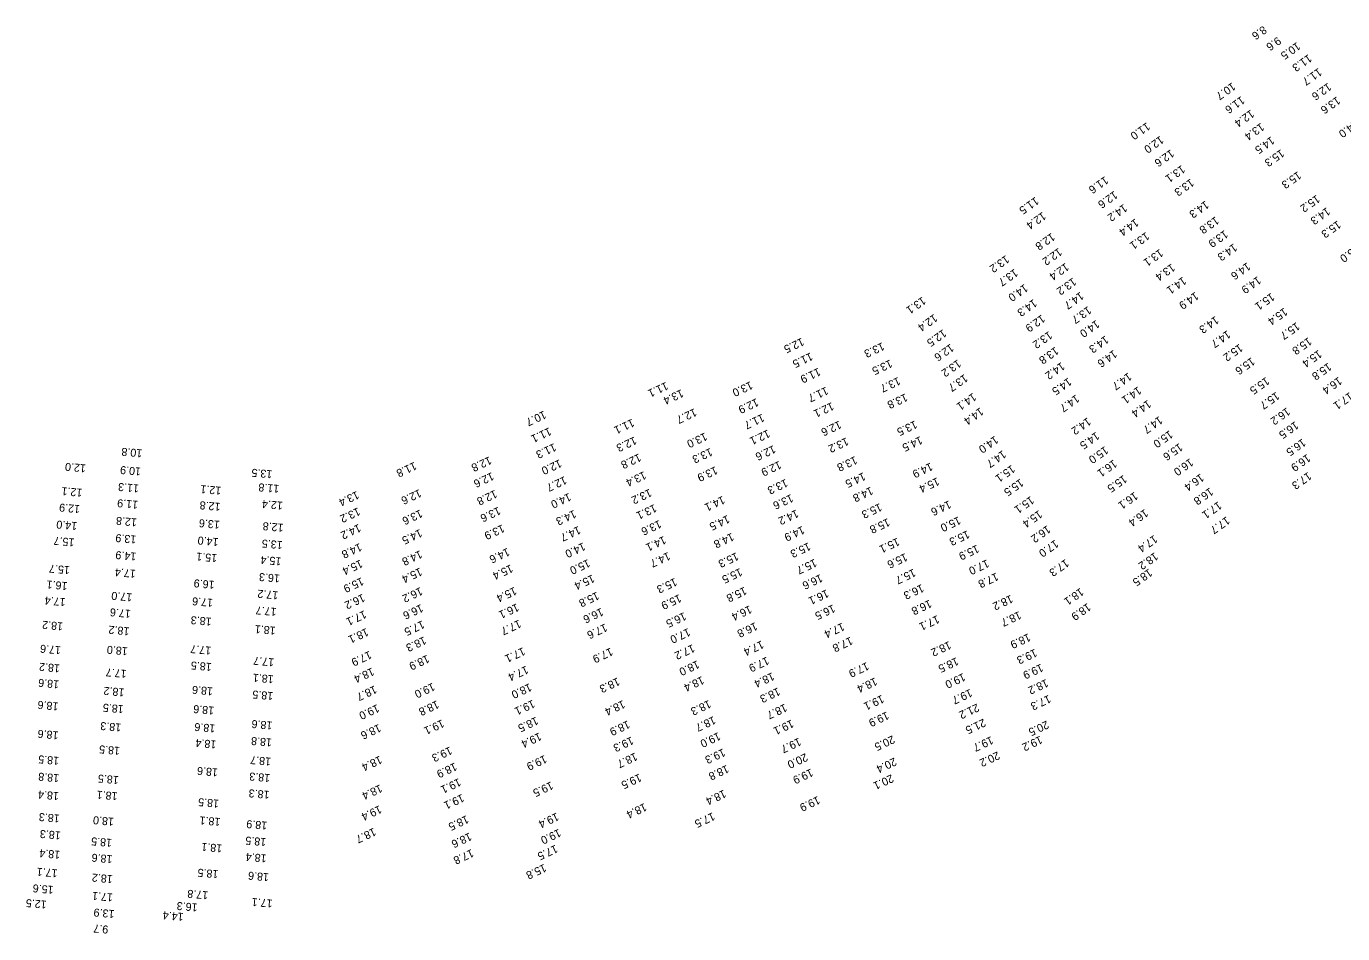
# Model space of a CAD drawing. Extents: x 1023796 to 1112670, y 656573 to 837340.
# Drawn here: x 1034979 to 1035801, y 779229 to 779796 of the extents above; entities that cross this region are included whole.
import ezdxf

# ---------------------------------------------------------------- set-up
doc = ezdxf.new("R2010")
doc.units = 0
doc.layers.add('V-TOPO-SOUN', color=7, linetype='Continuous')

msp = doc.modelspace()

# ---------------------------------------------------------------- texts
at = {"layer": 'V-TOPO-SOUN'}
for s, rotation, p in [('8.6', 215, (1035751.06, 779796.74)), ('9.6', 215, (1035760.06, 779789.9)), ('10.5 ', 215, (1035772.13, 779786.54)), ('11.3 ', 215, (1035779.34, 779778.96)), ('11.7 ', 215, (1035785.61, 779770.38)), ('10.7 ', 215, (1035731.68, 779761.34)), ('12.6 ', 215, (1035791.53, 779761.09)), ('11.6 ', 215, (1035737.39, 779752.78)), ('13.6 ', 215, (1035797.09, 779752.59)), ('12.4 ', 215, (1035743.32, 779744.34)), ('11.0 ', 215, (1035678.3, 779736.4)), ('13.4 ', 215, (1035749.59, 779736.05)), ('14.0 ', 215, (1035808.39, 779737.71)), ('12.0 ', 215, (1035686.8, 779728.01)), ('14.5 ', 215, (1035756.04, 779727.62)), ('12.6 ', 215, (1035693.31, 779719.51)), ('15.3 ', 215, (1035762.12, 779719.61)), ('13.1 ', 215, (1035700.16, 779709.7)), ('11.6 ', 215, (1035652.22, 779702.75)), ('13.3 ', 215, (1035705.75, 779701.23)), ('15.3 ', 215, (1035772.7, 779705.84)), ('12.6 ', 215, (1035658.01, 779693.58)), ('11.5 ', 215, (1035608.78, 779689.86)), ('14.2 ', 215, (1035663.98, 779685.4)), ('14.3 ', 215, (1035715, 779687.45)), ('15.2 ', 215, (1035784.37, 779691.11)), ('12.4 ', 215, (1035613.25, 779680.46)), ('14.4 ', 215, (1035671.15, 779676.26)), ('13.8 ', 215, (1035721.33, 779677.65)), ('14.3 ', 215, (1035790.76, 779683.35)), ('13.1 ', 215, (1035677.84, 779667.87)), ('13.9 ', 215, (1035726.96, 779669.1)), ('15.3 ', 215, (1035797.51, 779675.07)), ('12.8 ', 215, (1035618.89, 779667.39)), ('14.3 ', 215, (1035732.65, 779660.73)), ('15.0 ', 215, (1035809.15, 779659.81)), ('13.2 ', 215, (1035590.31, 779653.42)), ('12.2 ', 215, (1035623.32, 779657.99)), ('13.1 ', 215, (1035686.47, 779657.33)), ('13.7 ', 215, (1035595.77, 779644.96)), ('12.4 ', 215, (1035627.6, 779648.62)), ('13.4 ', 215, (1035693.87, 779648.21)), ('14.6 ', 215, (1035741.01, 779648.91)), ('14.0 ', 215, (1035601.99, 779635.43)), ('13.2 ', 215, (1035632.23, 779639.39)), ('14.1 ', 215, (1035700.92, 779639.97)), ('14.9 ', 215, (1035747.59, 779640.27)), ('13.1 ', 215, (1035538.23, 779627.52)), ('14.7 ', 215, (1035636.87, 779630.53)), ('14.9 ', 215, (1035708.59, 779630.47)), ('15.1 ', 215, (1035756.08, 779629.89)), ('14.3 ', 215, (1035607.64, 779626.01)), ('13.7 ', 215, (1035641.6, 779621.56)), ('15.4 ', 215, (1035764.1, 779620.59)), ('12.4 ', 215, (1035545.49, 779616.68)), ('12.9 ', 215, (1035612.7, 779616.31)), ('14.0 ', 215, (1035646.7, 779612.92)), ('14.3 ', 215, (1035721.2, 779615.4)), ('15.7 ', 215, (1035771.8, 779611.56)), ('12.5 ', 215, (1035551.09, 779607.16)), ('13.2 ', 215, (1035617.22, 779605.99)), ('14.3 ', 215, (1035652.44, 779603.17)), ('14.7 ', 215, (1035728.58, 779606.49)), ('15.8 ', 215, (1035779.28, 779602.12)), ('12.5 ', 205, (1035462.95, 779601.76)), ('13.3 ', 205, (1035513.13, 779598.91)), ('12.6 ', 215, (1035555.75, 779598.1)), ('13.8 ', 215, (1035621.17, 779596.23)), ('14.6 ', 215, (1035657.66, 779594.25)), ('15.2 ', 215, (1035736.22, 779598.03)), ('15.4 ', 215, (1035785.57, 779594.23)), ('11.5 ', 205, (1035468.4, 779592.57)), ('13.5 ', 205, (1035518.04, 779588.15)), ('13.2 ', 215, (1035560.26, 779588.27)), ('14.2 ', 215, (1035625.03, 779586.62)), ('15.6 ', 215, (1035743.75, 779589.63)), ('15.8 ', 215, (1035791.62, 779586.23)), ('11.9 ', 205, (1035473.25, 779582.99)), ('13.7 ', 205, (1035523.09, 779577.23)), ('13.7 ', 215, (1035564.44, 779579.12)), ('14.7 ', 215, (1035666.83, 779580.13)), ('15.5 ', 215, (1035752.81, 779577.34)), ('16.4 ', 215, (1035798.14, 779577.41)), ('11.1 ', 205, (1035378.05, 779574.15)), ('13.4 ', 205, (1035387.65, 779569.6)), ('13.0 ', 205, (1035430.84, 779574.57)), ('11.7 ', 205, (1035478.03, 779571.15)), ('14.5 ', 215, (1035629.28, 779576.91)), ('14.1 ', 215, (1035672.87, 779571.42)), ('12.9 ', 205, (1035434.53, 779563.94)), ('12.1 ', 205, (1035481.58, 779561.5)), ('13.8 ', 205, (1035527.57, 779566.98)), ('14.1 ', 215, (1035569.74, 779567.4)), ('14.7 ', 215, (1035634.11, 779566.36)), ('14.4 ', 215, (1035678.97, 779563.03)), ('15.7 ', 215, (1035759.11, 779568.04)), ('17.1 ', 215, (1035805.04, 779567.85)), ('10.7 ', 205, (1035301.87, 779556.2)), ('12.7 ', 205, (1035395.87, 779557.7)), ('11.7 ', 205, (1035438.16, 779554.25)), ('14.4 ', 215, (1035574.28, 779558.3)), ('14.7 ', 215, (1035686.13, 779552.89)), ('16.2 ', 215, (1035765.78, 779558.27)), ('11.1 ', 205, (1035305.13, 779545.76)), ('11.1 ', 205, (1035356.95, 779551.14)), ('12.1 ', 205, (1035441.66, 779544.4)), ('12.6 ', 205, (1035486.22, 779549.93)), ('13.5 ', 205, (1035533.57, 779550.09)), ('14.2 ', 215, (1035641.35, 779552.08)), ('16.5 ', 215, (1035771.01, 779549.67)), ('12.3 ', 205, (1035358.37, 779540.06)), ('13.0 ', 205, (1035402.42, 779542.56)), ('13.2 ', 205, (1035490.72, 779539.53)), ('14.5 ', 205, (1035536.87, 779540.28)), ('14.0 ', 215, (1035583.52, 779540.64)), ('14.5 ', 215, (1035646.64, 779543.08)), ('15.0 ', 215, (1035692.54, 779544.01)), ('16.5 ', 215, (1035775.58, 779538.89)), ('10.8 ', 175, (1035051.18, 779531.82)), ('11.3 ', 205, (1035308.14, 779535.88)), ('12.8 ', 205, (1035361.18, 779529.44)), ('13.3 ', 205, (1035405.75, 779532.92)), ('12.6 ', 205, (1035445.2, 779534.65)), ('13.8 ', 205, (1035496.13, 779527.81)), ('14.7 ', 215, (1035588.36, 779531.58)), ('15.0 ', 215, (1035652.21, 779534.15)), ('15.6 ', 215, (1035698.65, 779535.99)), ('16.9 ', 215, (1035778.49, 779529.22)), ('12.0 ', 175, (1035015.95, 779522.43)), ('10.9 ', 175, (1035050.38, 779520.44)), ('13.5 ', 175, (1035132.39, 779518.73)), ('11.8 ', 205, (1035220.94, 779524.24)), ('12.8 ', 205, (1035267.78, 779527.68)), ('12.0 ', 205, (1035311.6, 779525.79)), ('13.9 ', 205, (1035408.9, 779521.48)), ('12.9 ', 205, (1035448.75, 779524.84)), ('14.9 ', 205, (1035543.3, 779523.76)), ('15.1 ', 215, (1035593.94, 779522.41)), ('16.1 ', 215, (1035657.62, 779525.72)), ('16.0 ', 215, (1035705.33, 779526.54)), ('12.6 ', 205, (1035269.23, 779517.75)), ('12.7 ', 205, (1035314.7, 779515.29)), ('13.4 ', 205, (1035364.32, 779518.38)), ('13.3 ', 205, (1035452.77, 779513.54)), ('14.5 ', 205, (1035501.31, 779517.69)), ('15.4 ', 205, (1035547.43, 779514.53)), ('15.5 ', 215, (1035599.29, 779513.81)), ('15.5 ', 215, (1035663.84, 779516.12)), ('16.4 ', 215, (1035711.94, 779516.98)), ('17.3 ', 215, (1035779.1, 779517.99)), ('12.1 ', 175, (1035013.75, 779507.19)), ('11.3 ', 175, (1035049.11, 779509.85)), ('12.1 ', 175, (1035100.49, 779508.47)), ('11.8 ', 175, (1035136.73, 779509.6)), ('13.4 ', 205, (1035184.99, 779506.05)), ('12.6 ', 205, (1035223.94, 779507.17)), ('12.8 ', 205, (1035271.23, 779506.71)), ('14.0 ', 205, (1035317.44, 779504.79)), ('13.2 ', 205, (1035367.79, 779507.41)), ('13.6 ', 205, (1035456.17, 779504.06)), ('14.8 ', 205, (1035506.04, 779508.69)), ('16.1 ', 215, (1035670.67, 779505.58)), ('16.8 ', 215, (1035717.75, 779508.26)), ('12.9 ', 175, (1035012.29, 779496.98)), ('11.9 ', 175, (1035048.55, 779499.69)), ('12.8 ', 175, (1035100.02, 779498.38)), ('12.4 ', 175, (1035138.93, 779499.13)), ('13.2 ', 205, (1035185.68, 779495.79)), ('13.6 ', 205, (1035273.4, 779496.2)), ('13.1 ', 205, (1035370.85, 779497.82)), ('14.1 ', 205, (1035413.46, 779502.94)), ('15.3 ', 205, (1035511.56, 779498.41)), ('14.6 ', 205, (1035554.8, 779500.13)), ('15.1 ', 215, (1035605.83, 779502.94)), ('17.1 ', 215, (1035723.05, 779499.63)), ('14.0 ', 175, (1035010.54, 779486.38)), ('12.8 ', 175, (1035047.79, 779488.68)), ('13.6 ', 175, (1035099.56, 779487.22)), ('13.6 ', 205, (1035224.62, 779494.45)), ('14.3 ', 205, (1035320.62, 779494.2)), ('13.6 ', 205, (1035373.84, 779487.9)), ('14.5 ', 205, (1035416.47, 779490.98)), ('14.2 ', 205, (1035459.48, 779494.45)), ('15.8 ', 205, (1035516.54, 779489.02)), ('15.0 ', 205, (1035560.8, 779490.15)), ('15.4 ', 215, (1035610.93, 779494.14)), ('16.4 ', 215, (1035677.11, 779494.86)), ('17.7 ', 215, (1035728.12, 779490.2)), ('13.9 ', 175, (1035047.44, 779477.95)), ('12.8 ', 175, (1035139.38, 779485.32)), ('14.2 ', 205, (1035186.16, 779485.44)), ('14.5 ', 205, (1035224.43, 779482.28)), ('13.9 ', 205, (1035275.86, 779485.18)), ('14.7 ', 205, (1035323.39, 779484.16)), ('14.8 ', 205, (1035419.16, 779479.89)), ('14.9 ', 205, (1035463.23, 779484.18)), ('15.3 ', 205, (1035566.31, 779481.46)), ('16.2 ', 215, (1035616.16, 779484.7)), ('17.4 ', 215, (1035682.91, 779478.64)), ('15.7 ', 175, (1035008.8, 779476.2)), ('14.0 ', 175, (1035098.78, 779476.4)), ('13.5 ', 175, (1035138.86, 779474.51)), ('14.8 ', 205, (1035186.75, 779473.48)), ('14.6 ', 205, (1035279.05, 779470.47)), ('14.0 ', 205, (1035326.36, 779473.89)), ('14.1 ', 205, (1035376.74, 779477.94)), ('15.3 ', 205, (1035467.03, 779473.93)), ('15.1 ', 205, (1035522.57, 779476.82)), ('15.9 ', 205, (1035572.23, 779472.43)), ('17.0 ', 215, (1035621.09, 779475.71)), ('14.9 ', 175, (1035047.44, 779467.31)), ('15.1 ', 175, (1035097.93, 779466.32)), ('15.4 ', 175, (1035138.04, 779464.29)), ('15.4 ', 205, (1035187.23, 779463.16)), ('14.8 ', 205, (1035224.44, 779469.01)), ('15.0 ', 205, (1035329.27, 779463.47)), ('14.7 ', 205, (1035379.38, 779467.92)), ('15.3 ', 205, (1035422.02, 779467.72)), ('15.7 ', 205, (1035470.89, 779463.64)), ('15.6 ', 205, (1035527.5, 779467.24)), ('17.0 ', 205, (1035578.48, 779463.27)), ('17.3 ', 215, (1035627.6, 779463.6)), ('18.2 ', 215, (1035683.28, 779467.84)), ('15.7 ', 175, (1035005.93, 779458.83)), ('17.4 ', 175, (1035047.08, 779456.58)), ('16.3 ', 175, (1035137.1, 779453.6)), ('15.4 ', 205, (1035224.4, 779458.13)), ('15.4 ', 205, (1035281.1, 779460.15)), ('15.4 ', 205, (1035332.11, 779453.87)), ('15.5 ', 205, (1035424.31, 779457.9)), ('16.6 ', 205, (1035474.54, 779454.11)), ('15.7 ', 205, (1035532.67, 779457.47)), ('17.8 ', 205, (1035584.32, 779455.04)), ('18.5 ', 215, (1035679.67, 779457.61)), ('16.1 ', 175, (1035004.44, 779448.91)), ('16.9 ', 175, (1035096.34, 779449.67)), ('15.9 ', 205, (1035187.9, 779452.1)), ('16.2 ', 205, (1035224.65, 779445.96)), ('15.4 ', 205, (1035283.42, 779446.13)), ('15.3 ', 205, (1035383.62, 779451.73)), ('15.8 ', 205, (1035427.11, 779446.2)), ('16.3 ', 205, (1035537.76, 779447.84)), ('17.4 ', 175, (1035003.22, 779438.87)), ('17.0 ', 175, (1035044.89, 779441.87)), ('17.6 ', 175, (1035095.34, 779438.43)), ('17.2 ', 175, (1035136.11, 779443.11)), ('16.2 ', 205, (1035188.65, 779441.8)), ('15.8 ', 205, (1035334.93, 779443.09)), ('15.9 ', 205, (1035386.32, 779441.54)), ('16.1 ', 205, (1035478.37, 779444.55)), ('16.8 ', 205, (1035542.66, 779438.12)), ('18.2 ', 205, (1035593.37, 779441.13)), ('18.1 ', 215, (1035636.85, 779445.59)), ('17.6 ', 175, (1035043.98, 779431.55)), ('17.7 ', 175, (1035134.98, 779432.76)), ('17.1 ', 205, (1035189.6, 779431.5)), ('16.6 ', 205, (1035225.05, 779435.36)), ('16.1 ', 205, (1035284.86, 779435.84)), ('16.6 ', 205, (1035337.6, 779433.02)), ('16.5 ', 205, (1035389.33, 779430.33)), ('16.4 ', 205, (1035430.33, 779434.59)), ('16.5 ', 205, (1035482.37, 779435.18)), ('18.7 ', 205, (1035598.57, 779430.96)), ('18.9 ', 215, (1035641.31, 779436.13)), ('18.2 ', 175, (1035001.68, 779423.7)), ('18.2 ', 175, (1035043.14, 779420.63)), ('18.3 ', 175, (1035094.48, 779426.65)), ('18.1 ', 175, (1035134.46, 779421.04)), ('17.5 ', 205, (1035225.87, 779425.2)), ('17.7 ', 205, (1035286.25, 779425.62)), ('17.6 ', 205, (1035340.01, 779423.21)), ('16.8 ', 205, (1035433.82, 779424.06)), ('17.4 ', 205, (1035488.19, 779423.76)), ('17.1 ', 205, (1035547.45, 779428.43)), ('18.1 ', 205, (1035190.91, 779420.43)), ('18.3 ', 205, (1035226.96, 779415.22)), ('17.0 ', 205, (1035391.92, 779420.39)), ('17.8 ', 205, (1035493.34, 779414.98)), ('18.9 ', 205, (1035604.39, 779417.12)), ('17.6 ', 175, (1035000.38, 779408.8)), ('18.0 ', 175, (1035042.08, 779408.17)), ('17.7 ', 175, (1035094.17, 779408.58)), ('17.9 ', 205, (1035192.84, 779406.17)), ('17.1 ', 205, (1035288.74, 779408.42)), ('17.9 ', 205, (1035343.54, 779408.17)), ('17.2 ', 205, (1035394.67, 779410.3)), ('17.4 ', 205, (1035437.78, 779412.64)), ('18.2 ', 205, (1035554.82, 779412.24)), ('19.3 ', 205, (1035608.44, 779407.45)), ('18.2 ', 175, (1034999.72, 779397.48)), ('18.5 ', 175, (1035094.53, 779398.36)), ('17.7 ', 175, (1035133.5, 779401.27)), ('18.9 ', 205, (1035228.89, 779403.7)), ('17.4 ', 205, (1035290.73, 779396.89)), ('18.0 ', 205, (1035397.58, 779400.23)), ('17.9 ', 205, (1035441.07, 779402.52)), ('17.9 ', 205, (1035503.46, 779399.17)), ('18.5 ', 205, (1035559.39, 779402.17)), ('19.9 ', 205, (1035612.29, 779398.12)), ('18.6 ', 175, (1034999.2, 779387.48)), ('17.7 ', 175, (1035041.37, 779394.05)), ('18.1 ', 175, (1035133.22, 779390.68)), ('18.4 ', 205, (1035194.43, 779395.72)), ('18.3 ', 205, (1035347.83, 779389.53)), ('18.4 ', 205, (1035400.5, 779390.35)), ('18.4 ', 205, (1035444.39, 779392.76)), ('18.4 ', 205, (1035508.62, 779389.58)), ('19.0 ', 205, (1035563.71, 779392.31)), ('18.2 ', 205, (1035615.48, 779388.58)), ('18.2 ', 175, (1035040.02, 779382.46)), ('18.6 ', 175, (1035095.29, 779383.14)), ('18.5 ', 175, (1035132.96, 779380.2)), ('18.7 ', 205, (1035196.1, 779384.57)), ('19.0 ', 205, (1035232.35, 779386.25)), ('18.0 ', 205, (1035292.83, 779385.93)), ('18.3 ', 205, (1035448, 779383.3)), ('19.7 ', 205, (1035568, 779382.42)), ('18.6 ', 175, (1034998.8, 779373.71)), ('18.5 ', 175, (1035039.56, 779371.98)), ('18.6 ', 175, (1035096.03, 779371.11)), ('19.0 ', 205, (1035197.63, 779372.8)), ('18.8 ', 205, (1035234.94, 779375.22)), ('19.1 ', 205, (1035294.82, 779375.62)), ('18.4 ', 205, (1035351.14, 779375.37)), ('18.3 ', 205, (1035404.83, 779375.49)), ('18.7 ', 205, (1035452.31, 779373.15)), ('19.1 ', 205, (1035512.88, 779378.67)), ('21.2 ', 205, (1035572.3, 779373.23)), ('17.3 ', 205, (1035617.09, 779378.66)), ('19.1 ', 205, (1035238.17, 779363.37)), ('18.5 ', 205, (1035296.91, 779365.03)), ('18.7 ', 205, (1035407.76, 779365.39)), ('19.9 ', 205, (1035515.95, 779368.3)), ('21.5 ', 205, (1035576.37, 779363.81)), ('18.6 ', 175, (1034998.83, 779355.64)), ('18.3 ', 175, (1035038, 779360.52)), ('18.6 ', 175, (1035096.74, 779359.92)), ('18.6 ', 175, (1035132.44, 779361.76)), ('18.6 ', 205, (1035198.7, 779360.49)), ('19.4 ', 205, (1035298.96, 779355.17)), ('18.9 ', 205, (1035354.16, 779362.72)), ('19.0 ', 205, (1035410.76, 779355.37)), ('19.1 ', 205, (1035456.48, 779363.24)), ('20.5 ', 205, (1035615.78, 779362.59)), ('18.5 ', 175, (1035037.24, 779345.94)), ('18.4 ', 175, (1035097.43, 779349.93)), ('18.8 ', 175, (1035132.13, 779351.17)), ('19.3 ', 205, (1035356.45, 779352.64)), ('19.7 ', 205, (1035461.12, 779351.92)), ('20.5 ', 205, (1035519.55, 779353.36)), ('19.7 ', 205, (1035581.12, 779352.86)), ('19.2 ', 205, (1035611.78, 779353.13)), ('18.5 ', 175, (1034999.21, 779339.72)), ('18.7 ', 175, (1035131.6, 779339.24)), ('18.4 ', 205, (1035199.34, 779340.67)), ('19.3 ', 205, (1035243.11, 779346.39)), ('19.9 ', 205, (1035302.29, 779341.1)), ('18.7 ', 205, (1035358.81, 779342.64)), ('19.3 ', 205, (1035413.73, 779345.22)), ('20.0 ', 205, (1035465.19, 779342.25)), ('20.4 ', 205, (1035520.71, 779339.5)), ('20.2 ', 205, (1035585.15, 779343.33)), ('18.6 ', 175, (1035098.4, 779332.48)), ('18.9 ', 205, (1035246.13, 779336.37)), ('18.8 ', 205, (1035415.94, 779334.93)), ('19.9 ', 205, (1035468.59, 779332.63)), ('18.8 ', 175, (1034999.23, 779328.86)), ('18.5 ', 175, (1035036.47, 779327.72)), ('18.3 ', 175, (1035131.03, 779328.99)), ('18.4 ', 205, (1035199.48, 779322.76)), ('19.1 ', 205, (1035248.66, 779326.66)), ('19.5 ', 205, (1035306.25, 779324.59)), ('19.5 ', 205, (1035361.41, 779329.48)), ('20.1 ', 205, (1035518.84, 779329.03)), ('18.4 ', 175, (1034999.07, 779317.67)), ('18.1 ', 175, (1035035.71, 779317.6)), ('18.5 ', 175, (1035099.08, 779312.98)), ('18.3 ', 175, (1035130.64, 779318.49)), ('19.1 ', 205, (1035250.62, 779316.77)), ('18.4 ', 205, (1035414.22, 779319.45)), ('19.9 ', 205, (1035472.88, 779315.47)), ('19.4 ', 205, (1035199.11, 779309.7)), ('18.4 ', 205, (1035364.65, 779311.08)), ('18.3 ', 175, (1034999.6, 779303.67)), ('18.0 ', 175, (1035033.43, 779301.7)), ('18.1 ', 175, (1035099.96, 779301.56)), ('18.9 ', 175, (1035129.18, 779299.26)), ('18.5 ', 205, (1035253.46, 779303.48)), ('19.4 ', 205, (1035309.75, 779305.1)), ('17.5 ', 205, (1035407.23, 779305.31)), ('18.3 ', 175, (1035000.25, 779293.11)), ('18.5 ', 175, (1035032.27, 779288.48)), ('18.5 ', 175, (1035128.57, 779288.96)), ('18.7 ', 205, (1035195.58, 779295.66)), ('18.6 ', 205, (1035255.34, 779292.66)), ('19.0 ', 205, (1035311.12, 779295)), ('18.4 ', 175, (1034999.89, 779281.04)), ('18.1 ', 175, (1035101.09, 779284.99)), ('17.8 ', 205, (1035256.59, 779282.37)), ('17.5 ', 205, (1035309.08, 779285.04)), ('18.6 ', 175, (1035032.54, 779278.26)), ('18.4 ', 175, (1035128.8, 779278.74)), ('15.8 ', 205, (1035301.94, 779273.09)), ('17.1 ', 175, (1034998.24, 779269.47)), ('18.2 ', 175, (1035032.72, 779265.82)), ('18.5 ', 175, (1035098.71, 779268.91)), ('18.6 ', 175, (1035130.28, 779267.02)), ('15.6 ', 175, (1034995.77, 779259.13)), ('17.8 ', 175, (1035092.32, 779255.74)), ('12.5 ', 175, (1034991.45, 779249.92)), ('17.1 ', 175, (1035032.84, 779254.41)), ('16.3 ', 175, (1035085.73, 779248.12)), ('17.1 ', 175, (1035132.51, 779250.57)), ('13.9 ', 175, (1035033.81, 779244.04)), ('14.4 ', 175, (1035076.98, 779242.24)), ('9.7', 175, (1035029.96, 779234.34))]:
    msp.add_text(s, height=5, rotation=rotation, dxfattribs=at).set_placement(p)

doc.saveas('drawing.dxf')
